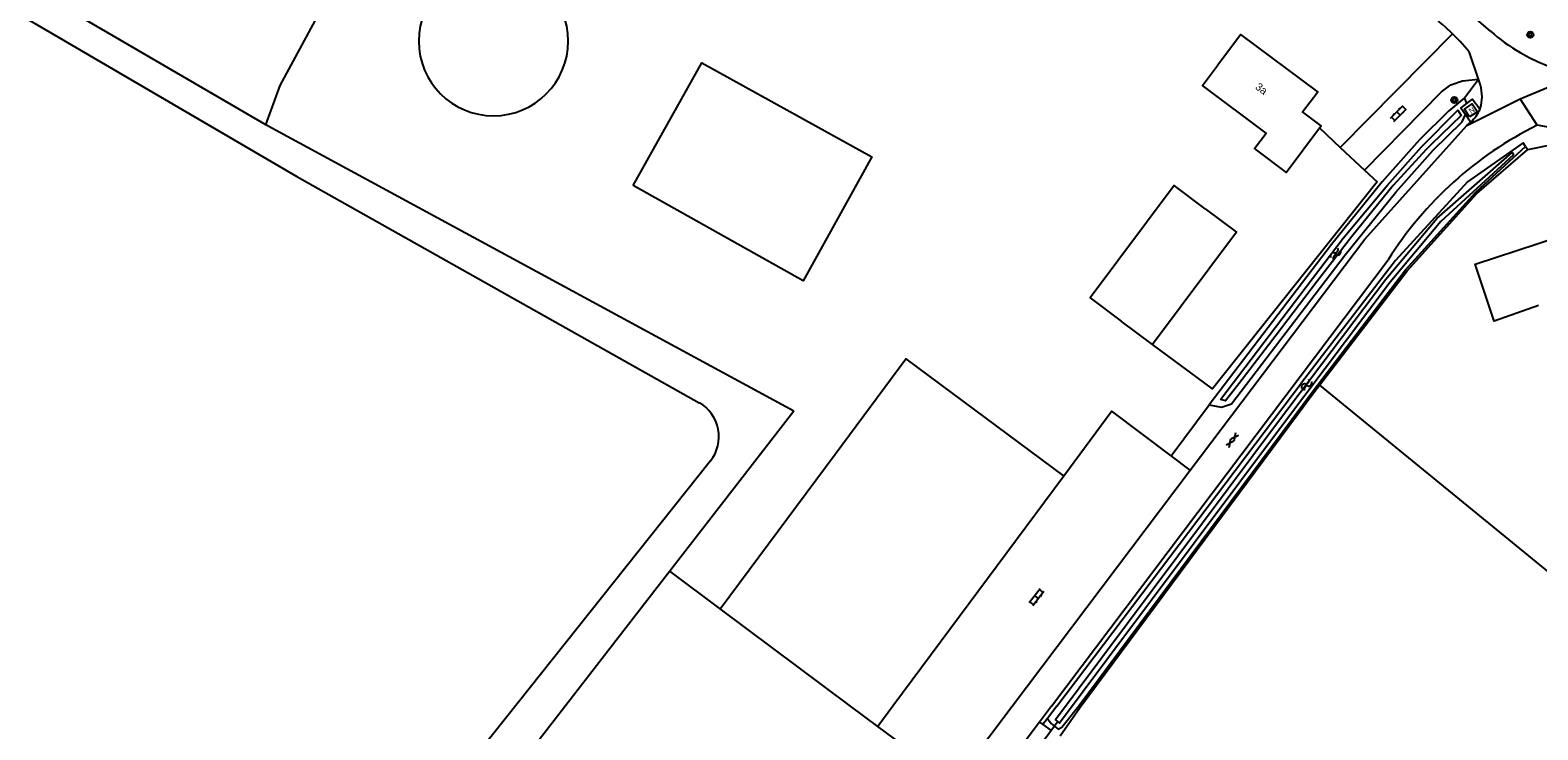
# Model space of a CAD drawing. Extents: x 133000 to 136000, y 400500 to 403500.
# Drawn here: x 134610.2 to 134803.9, y 401997 to 402086.8 of the extents above; entities that cross this region are included whole.
import ezdxf

# ---------------------------------------------------------------- set-up
doc = ezdxf.new("R2010")
doc.units = 0
for name, color, linetype in [('gg-afsc-draadraster', 7, 'Continuous'), ('gg-afsc-hekwerk', 7, 'Continuous'), ('gg-anno-huisnummerreeks BGT', 7, 'Continuous'), ('gg-bbg-bijgebouw', 7, 'Continuous'), ('gg-bbg-hoofdgebouw', 7, 'Continuous'), ('gg-bbg-opslagtank', 7, 'Continuous'), ('gg-knt-bronhoudergrens', 7, 'Continuous'), ('gg-knt-onverhard', 7, 'Continuous'), ('gg-knt-verharding', 7, 'Continuous'), ('gg-kntw-bovenkant insteek waterloop', 7, 'Continuous'), ('gg-kntw-waterlijn', 7, 'Continuous'), ('gg-kwrk-duiker nz buis', 7, 'Continuous'), ('gt-grn-groengrens', 7, 'Continuous'), ('gt-grn-vlakafsluiter', 7, 'Continuous'), ('gt-grn-weggrens', 7, 'Continuous'), ('gt-symb-boom', 7, 'Continuous'), ('gt-symb-gesloten verharding', 7, 'Continuous'), ('gt-symb-klinker verharding', 7, 'Continuous'), ('gt-symb-nortonput', 7, 'Continuous'), ('gt-symb-watersymbool', 7, 'Continuous')]:
    doc.layers.add(name, color=color, linetype=linetype)

# ---------------------------------------------------------------- blocks, each defined once
blk = doc.blocks.new('gt0-BOOM')
at = {"layer": 'gt-symb-boom'}
for radius in [0.4, 0.2]:
    blk.add_circle((0, 0), radius, dxfattribs=at)
blk = doc.blocks.new('gt0-NPUT')
at = {"layer": 'gt-symb-nortonput'}
blk.add_lwpolyline([(-0.57, -0.61), (-0.57, 0.59), (0.63, 0.59), (0.63, -0.61)], close=True, dxfattribs=at)
blk.add_text('N', height=0.7, dxfattribs=at).set_placement((-0.22, -0.38))
blk = doc.blocks.new('gt0-KL1')
at = {"layer": 'gt-symb-klinker verharding'}
for p, q in [((-1.15, 0.3), (1.15, 0.3)), ((-1, -0.3), (-1, 0.3)), ((-0.5, 0.3), (-0.5, 0.45)), ((0, -0.3), (0, 0.3)), ((0.5, 0.3), (0.5, 0.45)), ((1, -0.3), (1, 0.3)), ((-1.15, -0.3), (1.15, -0.3)), ((-0.5, -0.45), (-0.5, -0.3)), ((0.5, -0.45), (0.5, -0.3))]:
    blk.add_line(p, q, dxfattribs=at)
blk = doc.blocks.new('gt0-GESVH1')
at = {"layer": 'gt-symb-gesloten verharding'}
for p, q in [((-0.99, -0.26), (0.01, 0.24)), ((0.01, -0.26), (-0.99, 0.24)), ((0.01, 0.24), (1.01, -0.26)), ((1.01, 0.24), (0.01, -0.26))]:
    blk.add_line(p, q, dxfattribs=at)
blk = doc.blocks.new('gt0-WA')
at = {"layer": 'gt-symb-watersymbool'}
for centre, start, end in [((-0.32, 0.02), 28.0725, 151.9275), ((0.43, 0.42), 208.0725, 331.9275), ((-0.32, -0.43), 28.0725, 151.9275), ((0.43, -0.03), 208.0725, 331.9275)]:
    blk.add_arc(centre, 0.425, start, end, dxfattribs=at)

msp = doc.modelspace()

# ---------------------------------------------------------------- linework, layer by layer
at = {"layer": 'gg-afsc-draadraster'}
for p, q in [((134641.23, 402074.26), (134640.46, 402074.68)), ((134708.31, 402037.92), (134641.23, 402074.26))]:
    msp.add_line(p, q, dxfattribs=at)
msp.add_lwpolyline([(134640.46, 402074.68), (134642.31, 402079.71), (134656.73, 402106.43), (134623.93, 402125.08), (134611.2, 402133.44), (134611.18, 402135.49)], dxfattribs=at)
at = {"layer": 'gg-afsc-hekwerk'}
for p, q in [((134775.83, 402074.27), (134778.48, 402071.78)), ((134778.48, 402071.78), (134781.61, 402068.84)), ((134708.31, 402037.92), (134692.35, 402017.35)), ((134698.84, 402012.53), (134692.35, 402017.35))]:
    msp.add_line(p, q, dxfattribs=at)
msp.add_lwpolyline([(134781.61, 402068.84), (134783.21, 402067.35), (134762.07, 402040.75), (134754.36, 402046.47)], dxfattribs=at)
at = {"layer": 'gg-bbg-bijgebouw'}
for p, q in [((134754.36, 402046.47), (134750.36, 402049.47)), ((134698.84, 402012.53), (134713.6, 402032.38)), ((134742.96, 402029.55), (134721.01, 402000)), ((134715.59, 402000), (134698.84, 402012.53)), ((134719.08, 401997.39), (134715.59, 402000)), ((134721.01, 402000), (134719.08, 401997.39))]:
    msp.add_line(p, q, dxfattribs=at)
for points in [[(134687.66, 402066.87), (134696.49, 402082.64), (134718.31, 402070.55), (134709.5, 402054.65), (134687.66, 402066.87)], [(134761.14, 402063.88), (134757.14, 402066.88), (134746.36, 402052.47), (134750.36, 402049.47)], [(134761.14, 402063.88), (134765.14, 402060.88), (134754.36, 402046.47)], [(134713.6, 402032.38), (134722.7, 402044.63), (134742.96, 402029.55)]]:
    msp.add_lwpolyline(points, dxfattribs=at)
at = {"layer": 'gg-bbg-hoofdgebouw'}
for points in [[(134775.83, 402074.27), (134776.05, 402074.56), (134773.65, 402076.36), (134775.59, 402078.92), (134765.72, 402086.29), (134762.72, 402082.29)], [(134767.55, 402071.57), (134767.47, 402071.63), (134768.96, 402073.62), (134760.81, 402079.74), (134762.72, 402082.29)], [(134767.55, 402071.57), (134771.55, 402068.57), (134775.83, 402074.27)], [(134803.96, 402051.46), (134798.24, 402049.46), (134795.83, 402056.76), (134812.02, 402062.08), (134814.34, 402054.8)]]:
    msp.add_lwpolyline(points, dxfattribs=at)
at = {"layer": 'gg-bbg-opslagtank'}
for start, end in [(0, 180), (180, 0)]:
    msp.add_arc((134669.71, 402085.43), 9.6, start, end, dxfattribs=at)
at = {"layer": 'gg-knt-bronhoudergrens'}
for points in [[(134775.82, 402041.22), (134787.1, 402055.94), (134796.03, 402065.84), (134802.57, 402071.51)], [(134775.82, 402041.22), (134805.71, 402016.82), (134834.28, 402051.15)]]:
    msp.add_lwpolyline(points, dxfattribs=at)
at = {"layer": 'gg-knt-onverhard'}
for p, q in [((134739.85, 401997.96), (134740.3, 401997.65)), ((134740.3, 401997.65), (134741.37, 401996.9))]:
    msp.add_line(p, q, dxfattribs=at)
at = {"layer": 'gg-knt-verharding'}
for p, q in [((134792.89, 402086.37), (134778.48, 402071.78)), ((134792.89, 402086.37), (134792.41, 402086.83)), ((134796.23, 402080.52), (134795.1, 402083.97)), ((134796.48, 402079.78), (134796.23, 402080.52)), ((134794.57, 402076), (134795.26, 402075.03)), ((134796.43, 402076.7), (134796.46, 402076.78)), ((134808.5, 402073.77), (134803.77, 402074.62)), ((134741.38, 402000), (134784.64, 402057.34)), ((134759.21, 402030.31), (134756.76, 402032.16)), ((134736.33, 402000), (134759.21, 402030.31)), ((134728.84, 401990.09), (134736.33, 402000)), ((134741.38, 402000), (134739.85, 401997.96)), ((134739.85, 401997.96), (134736.44, 401993.44))]:
    msp.add_line(p, q, dxfattribs=at)
for points in [[(134797.8, 402086.7), (134796.01, 402088.2), (134794.14, 402089.61), (134790.26, 402092.24), (134786.3, 402094.74), (134769.33, 402104.08), (134757.47, 402108.93), (134756.37, 402109.41)], [(134794.8, 402084.34), (134793.87, 402085.37), (134792.89, 402086.37)], [(134801.6, 402083.95), (134802.74, 402083.32), (134803.92, 402082.75), (134805.14, 402082.26)], [(134781.61, 402068.84), (134791.5, 402078.9), (134792.69, 402079.83), (134794.17, 402080.34), (134796.23, 402080.52)], [(134796.43, 402076.7), (134795.44, 402077.98), (134794.75, 402077.45)], [(134794.75, 402077.45), (134793.96, 402076.86), (134794.57, 402076)], [(134759.21, 402030.31), (134781.63, 402059.99), (134794.76, 402074.6)], [(134794.76, 402074.6), (134795.02, 402074.81), (134795.26, 402075.03)], [(134756.76, 402032.16), (134749.16, 402037.9), (134742.96, 402029.55)]]:
    msp.add_lwpolyline(points, dxfattribs=at)
for centre, radius, start, end in [((134771.08, 402064.33), 31, 46.5256, 62.6654), ((134813.54, 402104.41), 23.7, 228.3783, 239.7217), ((134789.49, 402079.74), 7.02, 37.0129, 40.9069), ((134791.66, 402078.3), 5.04, 342.4288, 17.0747), ((134791.58, 402078.84), 5.31, 314.0165, 336.1011), ((134824.96, 402031.94), 47.65, 116.4041, 147.7907)]:
    msp.add_arc(centre, radius, start, end, dxfattribs=at)
at = {"layer": 'gg-kntw-bovenkant insteek waterloop'}
for p, q in [((134794.75, 402077.45), (134794.45, 402078.15)), ((134742.08, 402000), (134773.49, 402041.55)), ((134742.08, 402000), (134740.9, 401998.44))]:
    msp.add_line(p, q, dxfattribs=at)
for points in [[(134794.45, 402078.15), (134792.38, 402076.42), (134788.68, 402072.76), (134783.87, 402067.36), (134777.35, 402059.32), (134761.66, 402038.7)], [(134761.66, 402038.7), (134763.24, 402038.43), (134764.52, 402038.83), (134779.11, 402057.98), (134785.62, 402066.02), (134790.44, 402071.42), (134794.13, 402075.08), (134794.57, 402076)], [(134802.27, 402071.89), (134801.97, 402072.37), (134794.84, 402067.36), (134785.57, 402057.26), (134773.49, 402041.55)], [(134741.78, 401997.46), (134742.27, 401997.05), (134742.72, 401997.32), (134744.91, 402000.05), (134774.86, 402040.34), (134786.87, 402056.05), (134795.92, 402066.03), (134802.27, 402071.89)], [(134740.9, 401998.44), (134741.36, 401997.81), (134741.78, 401997.46)]]:
    msp.add_lwpolyline(points, dxfattribs=at)
at = {"layer": 'gg-kntw-waterlijn'}
for points in [[(134763.12, 402039.38), (134770.96, 402049.78), (134778.86, 402060.12), (134784.51, 402066.87), (134788.9, 402071.86), (134793.6, 402076.56), (134794.01, 402075.89), (134790.15, 402072.15), (134789.5, 402071.52), (134785.3, 402066.89), (134779.96, 402060.35), (134775.45, 402054.47), (134770.25, 402047.68), (134765.46, 402041.43), (134763.76, 402039.21), (134763.12, 402039.38)], [(134742.2, 401998.03), (134741.9, 401998.29), (134747.85, 402006.28), (134770.55, 402036.61), (134784.35, 402054.87), (134790.9, 402062.65), (134800.57, 402071.11), (134800.75, 402070.84), (134791.42, 402062.24), (134784.88, 402054.47), (134771.08, 402036.12), (134748.48, 402005.96), (134742.44, 401997.82), (134742.2, 401998.03)]]:
    msp.add_lwpolyline(points, dxfattribs=at)
at = {"layer": 'gg-kwrk-duiker nz buis'}
msp.add_line((134742.25, 401998.09), (134737.25, 401991.35), dxfattribs=at)
at = {"layer": 'gt-grn-groengrens'}
for p, q in [((134640.46, 402074.68), (134595.81, 402100.7)), ((134794.45, 402078.15), (134796.23, 402080.52)), ((134802.27, 402071.89), (134802.57, 402071.51)), ((134756.76, 402032.16), (134761.66, 402038.7)), ((134697.59, 402031.51), (134645.48, 401966.1))]:
    msp.add_line(p, q, dxfattribs=at)
for points in [[(134601.78, 402093.01), (134644.46, 402068.02), (134696.13, 402038.98)], [(134802.57, 402071.51), (134805.53, 402072.11), (134806.95, 402072.29)]]:
    msp.add_lwpolyline(points, dxfattribs=at)
msp.add_arc((134693.68, 402034.63), 5, 321.4435, 60.6629, dxfattribs=at)
at = {"layer": 'gt-grn-vlakafsluiter'}
for p, q in [((134723.36, 401994.23), (134719.08, 401997.39)), ((134740.9, 401998.44), (134740.3, 401997.65))]:
    msp.add_line(p, q, dxfattribs=at)
for points in [[(134742.49, 401996.19), (134745.08, 401999.87), (134775.09, 402040.28), (134775.82, 402041.22)], [(134692.35, 402017.35), (134686.74, 402010.13), (134666.63, 401984.14), (134650.15, 401962.72), (134681.74, 401934.16)]]:
    msp.add_lwpolyline(points, dxfattribs=at)
at = {"layer": 'gt-grn-weggrens'}
for p, q in [((134801.59, 402078), (134809.62, 402081.39)), ((134794.76, 402074.6), (134801.59, 402078)), ((134803.77, 402074.62), (134801.59, 402078))]:
    msp.add_line(p, q, dxfattribs=at)

# ---------------------------------------------------------------- block references
at = {"layer": 'gt-symb-boom'}
for p in [(134802.91, 402086.24), (134793.13, 402077.85)]:
    msp.add_blockref('gt0-BOOM', p, dxfattribs=at)
at = {"layer": 'gt-symb-gesloten verharding', "rotation": 52.92387968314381}
msp.add_blockref('gt0-GESVH1', (134764.61, 402034.18), dxfattribs=at)
at = {"layer": 'gt-symb-klinker verharding'}
for p, rotation in [((134785.97, 402076.14), 45.32415936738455), ((134739.47, 402014), -127.23665897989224)]:
    msp.add_blockref('gt0-KL1', p, dxfattribs=dict(at, rotation=rotation))
at = {"layer": 'gt-symb-nortonput', "rotation": 33.21332249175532}
msp.add_blockref('gt0-NPUT', (134795.24, 402076.52), dxfattribs=at)
at = {"layer": 'gt-symb-watersymbool'}
for p, rotation in [((134777.85, 402058.06), 51.617542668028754), ((134774.13, 402041.23), 52.2707301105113)]:
    msp.add_blockref('gt0-WA', p, dxfattribs=dict(at, rotation=rotation))

# ---------------------------------------------------------------- texts
at = {"layer": 'gg-anno-huisnummerreeks BGT'}
msp.add_text('3a', height=1, rotation=323.3, dxfattribs=at).set_placement((134767.48, 402079.36))

doc.saveas('drawing.dxf')
